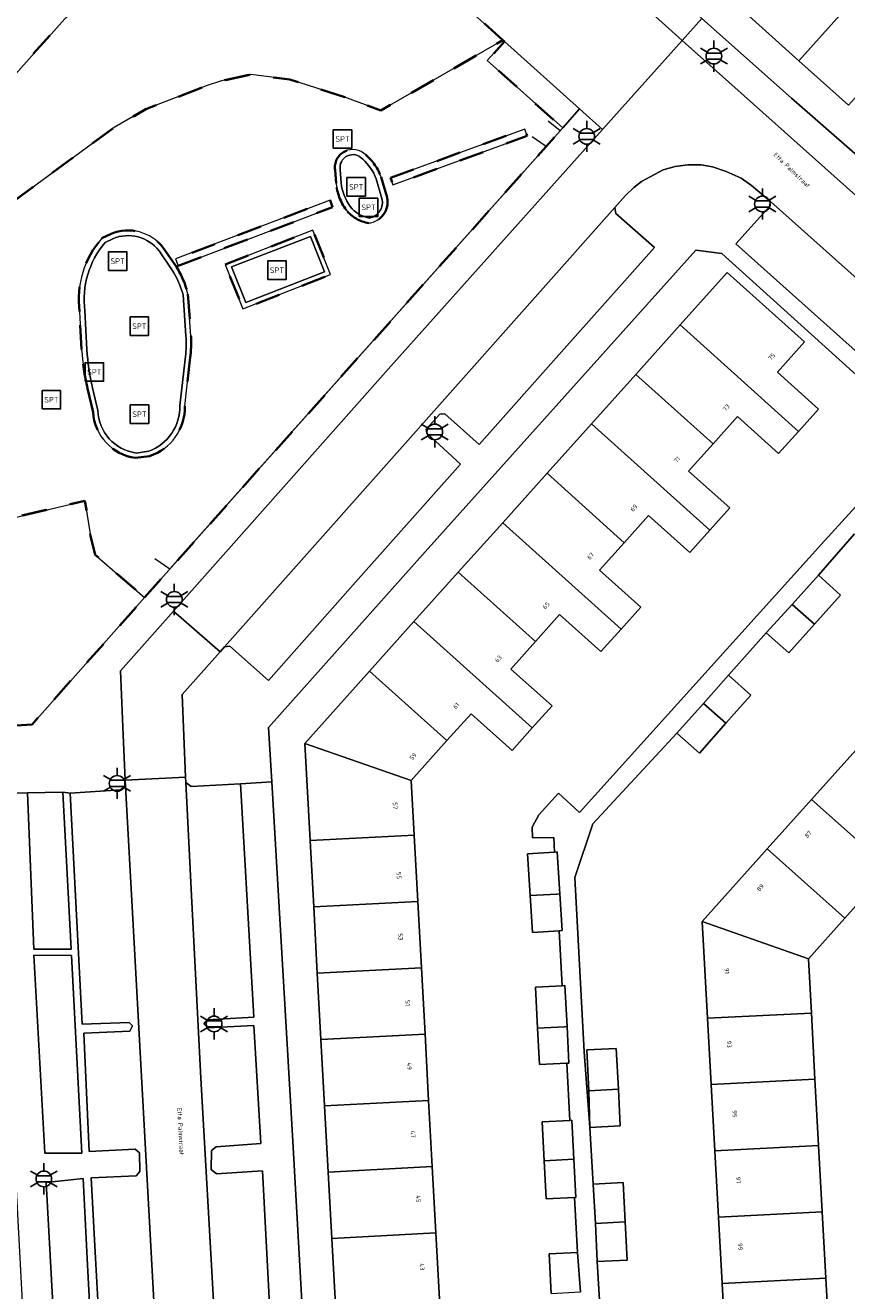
# Model space of a CAD drawing. Extents: x 105780 to 185197, y 477999 to 525027.
# Tile 116 of 562: x 106457 to 106523, y 479043 to 479146. Entities that reach past the tile are written whole.
import ezdxf
from ezdxf.enums import TextEntityAlignment as Align

# ---------------------------------------------------------------- set-up
doc = ezdxf.new("R2010")
doc.units = 0
doc.linetypes.add('XX-HIDDEN', pattern=[4, 2, -2])
for name, color, linetype, lineweight in [('B-GV-GR-HAAG_01-G', 252, 'GR-HAAG1', 13), ('B-GV-GR-MATERIAALGRENS-G', 252, 'XX-HIDDEN', 35), ('B-RO-IE-MEUBILAIR_WEGMEUBILAIR-S', 252, 'Continuous', 25), ('B-RO-IE-TERREINAFSCHEIDING_KUNSTMATIG_HEKWERK-G', 252, 'IE-TERREINAFSCHEIDING-KUNSTMATIG', 18), ('B-XX-KG-KADASTRAAL_BEBOUWING-G', 252, 'Continuous', 20), ('B1-WE-OG-BEBOUWING-T18', 7, 'Continuous', 18), ('B1-WE-OG-TERREIN_ERF-GV', 252, 'Continuous', 18), ('B1-WE-OG-TOPOGRAFIE-T18', 10, 'Continuous', 18), ('B1-WE-VH-VERHARDING_ASFALT-GV', 252, 'Continuous', 18), ('B1-WE-VH-VERHARDING_BETONSTRAATSTEEN-GV', 252, 'Continuous', 18), ('B1-WE-VH-VERHARDING_TEGEL-GV', 252, 'Continuous', 18), ('B1-WE-VH-VERHARDING_TEGEL_RUBBER-GV', 252, 'Continuous', 18)]:
    doc.layers.add(name, color=color, linetype=linetype, lineweight=lineweight)
doc.styles.add('NLCS-ISO', font='NLCS-ISO.ttf')
doc.styles.add('NLCS-ISO-M200-T18', font='NLCS-ISO.ttf', dxfattribs={"height": 0.36})
doc.linetypes.add('GR-HAAG1', pattern='A,6,[176,NLCS.shx,S=0.125,R=0,X=0,Y=0],-2', length=8)
doc.linetypes.add('IE-TERREINAFSCHEIDING-KUNSTMATIG', pattern='A,4,[82,NLCS.SHX,S=0.75,R=90,X=0,Y=0],4,-2', length=10)

# ---------------------------------------------------------------- blocks, each defined once
blk = doc.blocks.new('B-SIE-WEG_LICHTMAST-SO')
at = {"ltscale": 0.1}
for p, q in [((0, 1.27), (0, 2.53)), ((-1.1, 0.63), (-2.19, 1.27)), ((1.1, 0.63), (2.19, 1.27)), ((-1.1, -0.63), (-2.19, -1.27)), ((0, -1.27), (0, -2.53)), ((1.1, -0.63), (2.19, -1.27))]:
    blk.add_line(p, q, dxfattribs=at)
at = {"flags": 128}
for points in [[(-1.16, 0.5), (1.16, 0.5)], [(-1.16, -0.5), (1.16, -0.5)]]:
    blk.add_lwpolyline(points, dxfattribs=at)
at = {"ltscale": 0.1}
blk.add_circle((0, 0), 1.27, dxfattribs=at)
at = {"style": 'NLCS-ISO'}
blk.add_attdef('TYPE', text='', height=1.8, dxfattribs=at).set_placement((0, 2.53), align=Align.BOTTOM_CENTER)
blk = doc.blocks.new('SIE-WEG_SPEELTOESTEL-SO')
at = {"flags": 128}
blk.add_lwpolyline([(-0.75, -0.75), (0.75, -0.75), (0.75, 0.75), (-0.75, 0.75)], close=True, dxfattribs=at)
at = {"style": 'NLCS-ISO'}
blk.add_text('SPT', height=0.45, dxfattribs=at).set_placement((0, 0), align=Align.MIDDLE_CENTER)

msp = doc.modelspace()

# ---------------------------------------------------------------- linework, layer by layer
at = {"layer": 'B-GV-GR-HAAG_01-G', "flags": 128}
for points in [[(106456.893, 479083.402), (106457.402, 479070.737), (106460.43, 479070.715), (106459.76, 479083.48)], [(106461.299, 479054.156), (106460.457, 479070.205), (106457.426, 479070.246), (106458.297, 479054.159)], [(106462.58, 479029.764), (106461.748, 479045.607), (106461.406, 479052.117), (106458.425, 479051.797), (106459.628, 479029.583)]]:
    msp.add_lwpolyline(points, close=True, dxfattribs=at)
at = {"layer": 'B-GV-GR-MATERIAALGRENS-G', "flags": 128}
for points in [[(106495.473, 479144.507), (106490.116, 479149.326), (106489.892, 479149.825), (106477.602, 479160.784), (106477.221, 479160.92), (106474.798, 479162.961), (106451.465, 479136.759), (106429.134, 479111.841), (106454.847, 479088.816), (106457.277, 479088.968), (106466.398, 479099.27), (106462.382, 479102.737), (106462.014, 479104.26), (106461.562, 479107.127), (106454.03, 479105.338), (106451.093, 479106.013), (106448.279, 479107.304), (106446.224, 479109.463), (106444.678, 479112.19), (106444.176, 479115.083), (106445.062, 479118.11), (106448.325, 479123.52), (106454.076, 479130.186), (106463.935, 479137.421), (106466.508, 479138.899), (106471.487, 479140.814), (106472.646, 479141.192), (106475.017, 479141.715), (106478.176, 479141.308), (106482.568, 479139.906), (106485.568, 479138.802)], [(106466.398, 479099.27), (106500.317, 479137.377), (106494.199, 479142.859), (106495.604, 479144.389), (106495.473, 479144.507), (106485.568, 479138.802), (106482.568, 479139.906), (106478.176, 479141.308), (106475.017, 479141.715), (106472.646, 479141.192), (106471.487, 479140.814), (106466.508, 479138.899), (106463.935, 479137.421), (106454.076, 479130.186), (106448.325, 479123.52), (106445.062, 479118.11), (106444.176, 479115.083), (106444.678, 479112.19), (106446.224, 479109.463), (106448.279, 479107.304), (106451.093, 479106.013), (106454.03, 479105.338), (106461.562, 479107.127), (106462.014, 479104.26), (106462.382, 479102.737)], [(106486.339, 479133.323), (106497.239, 479137.284), (106497.44, 479136.728), (106486.55, 479132.759)], [(106481.448, 479131.516), (106481.653, 479130.953), (106469.136, 479126.193), (106468.91, 479126.744)], [(106472.939, 479126.296), (106480.053, 479129.07), (106481.49, 479125.477), (106474.381, 479122.696)]]:
    msp.add_lwpolyline(points, close=True, dxfattribs=at)
for points in [[(106481.851, 479133.959, -0.7289215), (106484.336, 479135.183)], [(106484.336, 479135.183, -0.141057), (106485.592, 479133.377)], [(106482.745, 479130.725, -0.1321955), (106481.935, 479132.893)], [(106486.069, 479131.737, -0.4486902), (106484.581, 479129.66)], [(106484.581, 479129.66, -0.1845106), (106482.745, 479130.725)], [(106463.685, 479128.795, -0.3384783), (106467.91, 479127.651)], [(106461.127, 479122.48, -0.2188273), (106462.938, 479128.423)], [(106468.982, 479126.095, -0.0856157), (106469.912, 479123.879)], [(106470.162, 479120.511, -0.0425251), (106470.11, 479118.776)], [(106461.771, 479116.229, -0.0353285), (106461.286, 479119.386)], [(106469.664, 479114.807, -0.3292476), (106466.809, 479110.74)], [(106465.659, 479110.591, -0.3571327), (106462.219, 479114.318)]]:
    msp.add_lwpolyline(points, format="xyb", dxfattribs=at)
for points in [[(106481.935, 479132.893), (106481.851, 479133.959)], [(106485.592, 479133.377), (106486.069, 479131.737)], [(106462.938, 479128.423), (106463.685, 479128.795)], [(106467.91, 479127.651), (106468.982, 479126.095)], [(106469.912, 479123.879), (106470.162, 479120.511)], [(106461.286, 479119.386), (106461.127, 479122.48)], [(106470.11, 479118.776), (106469.664, 479114.807)], [(106462.219, 479114.318), (106461.771, 479116.229)], [(106466.809, 479110.74), (106465.659, 479110.591)]]:
    msp.add_lwpolyline(points, dxfattribs=at)
at = {"layer": 'B-RO-IE-TERREINAFSCHEIDING_KUNSTMATIG_HEKWERK-G', "flags": 128}
for points in [[(106499.13, 479137.952), (106500.122, 479137.158), (106500.317, 479137.377), (106501.688, 479138.918), (106495.604, 479144.389), (106495.473, 479144.507), (106485.568, 479138.802), (106482.568, 479139.906), (106478.176, 479141.308), (106475.017, 479141.715), (106472.646, 479141.192), (106471.487, 479140.814), (106466.508, 479138.899), (106463.935, 479137.421), (106461.138, 479135.361), (106454.076, 479130.186), (106448.325, 479123.52), (106445.062, 479118.11), (106444.176, 479115.083), (106444.678, 479112.19), (106446.224, 479109.463), (106448.279, 479107.304), (106451.093, 479106.013), (106454.03, 479105.338), (106461.562, 479107.127), (106462.014, 479104.26), (106462.382, 479102.737), (106466.398, 479099.27)], [(106467.242, 479102.425), (106468.458, 479101.584), (106498.967, 479135.861), (106497.846, 479136.667)]]:
    msp.add_lwpolyline(points, dxfattribs=at)
at = {"layer": 'B-XX-KG-KADASTRAAL_BEBOUWING-G', "flags": 128}
for points in [[(106528.297, 479152.673), (106526.504, 479154.282), (106523.504, 479150.936), (106521.249, 479152.958), (106515.428, 479146.468), (106519.475, 479142.838)], [(106529.334, 479145.733), (106527.109, 479147.702), (106530.109, 479151.047), (106528.297, 479152.673), (106519.475, 479142.838), (106523.501, 479139.228)], [(106509.842, 479121.385), (106519.453, 479112.748), (106521.075, 479114.555), (106517.749, 479117.551), (106519.935, 479120.007), (106513.662, 479125.645)], [(106509.842, 479121.385), (106506.244, 479117.372), (106512.514, 479111.737), (106514.495, 479113.945), (106517.836, 479110.946), (106519.453, 479112.748)], [(106512.514, 479111.737), (106506.244, 479117.372), (106502.645, 479113.359), (106512.253, 479104.725), (106513.877, 479106.535), (106510.536, 479109.534)], [(106502.645, 479113.359), (106499.047, 479109.346), (106505.313, 479103.715), (106507.284, 479105.91), (106510.625, 479102.911), (106512.253, 479104.725)], [(106505.313, 479103.715), (106499.047, 479109.346), (106495.449, 479105.333), (106505.051, 479096.703), (106506.652, 479098.486), (106503.311, 479101.485)], [(106495.449, 479105.333), (106491.85, 479101.32), (106498.112, 479095.692), (106500.072, 479097.876), (106503.412, 479094.877), (106505.051, 479096.703)], [(106498.112, 479095.692), (106491.85, 479101.32), (106488.252, 479097.307), (106497.851, 479088.68), (106499.454, 479090.466), (106496.113, 479093.465)], [(106521.059, 479101.068), (106518.94, 479098.712), (106520.75, 479097.099), (106522.861, 479099.452)], [(106520.75, 479097.099), (106518.94, 479098.712), (106516.834, 479096.4), (106518.657, 479094.765)], [(106488.252, 479097.307), (106484.653, 479093.294), (106490.93, 479087.652), (106492.897, 479089.839), (106496.214, 479086.857), (106497.851, 479088.68)], [(106484.653, 479093.294), (106479.391, 479087.425), (106488.029, 479084.427), (106490.93, 479087.652)], [(106513.763, 479092.963), (106511.755, 479090.676), (106513.567, 479089.062), (106515.591, 479091.333)], [(106513.567, 479089.062), (106511.755, 479090.676), (106509.586, 479088.264), (106511.407, 479086.64)], [(106488.029, 479084.427), (106479.391, 479087.425), (106479.822, 479079.542), (106488.271, 479079.985)], [(106524.113, 479086.886), (106520.514, 479082.873), (106526.81, 479077.264), (106530.407, 479081.279)], [(106520.514, 479082.873), (106516.915, 479078.86), (106523.214, 479073.249), (106526.81, 479077.264)], [(106488.271, 479079.985), (106479.822, 479079.542), (106480.117, 479074.161), (106488.563, 479074.604)], [(106499.656, 479078.606), (106497.465, 479078.463), (106497.685, 479075.082), (106499.853, 479075.196), (106500.081, 479075.208), (106499.859, 479078.619)], [(106516.915, 479078.86), (106511.628, 479072.965), (106520.252, 479069.942), (106523.214, 479073.249)], [(106488.563, 479074.604), (106480.117, 479074.161), (106480.412, 479068.778), (106488.856, 479069.221)], [(106500.081, 479075.208), (106499.853, 479075.196), (106497.685, 479075.082), (106497.88, 479072.085), (106500.024, 479072.225), (106500.274, 479072.241)], [(106520.252, 479069.942), (106511.628, 479072.965), (106512.061, 479065.121), (106520.492, 479065.545)], [(106488.856, 479069.221), (106480.412, 479068.778), (106480.706, 479063.397), (106489.148, 479063.84)], [(106500.281, 479067.756), (106498.106, 479067.644), (106498.276, 479064.319), (106500.472, 479064.435), (106500.672, 479064.445), (106500.502, 479067.767)], [(106520.492, 479065.545), (106512.061, 479065.121), (106512.357, 479059.738), (106520.786, 479060.162)], [(106500.672, 479064.445), (106500.472, 479064.435), (106498.276, 479064.319), (106498.427, 479061.361), (106500.643, 479061.475), (106500.823, 479061.484)], [(106489.148, 479063.84), (106480.706, 479063.397), (106481.001, 479058.015), (106489.441, 479058.457)], [(106502.44, 479059.24), (106504.837, 479059.361), (106504.669, 479062.674), (106502.272, 479062.553)], [(106520.786, 479060.162), (106512.357, 479059.738), (106512.654, 479054.357), (106521.08, 479054.78)], [(106504.837, 479059.361), (106502.44, 479059.24), (106502.517, 479056.256), (106504.989, 479056.382)], [(106489.441, 479058.457), (106481.001, 479058.015), (106481.296, 479052.632), (106489.734, 479053.075)], [(106500.911, 479056.833), (106498.663, 479056.718), (106498.824, 479053.552), (106501.22, 479053.678), (106501.059, 479056.841)], [(106521.08, 479054.78), (106512.654, 479054.357), (106512.951, 479048.975), (106521.374, 479049.398)], [(106489.734, 479053.075), (106481.296, 479052.632), (106481.59, 479047.251), (106490.026, 479047.693)], [(106501.22, 479053.678), (106498.824, 479053.552), (106498.982, 479050.46), (106501.271, 479050.578), (106501.378, 479050.583)], [(106502.794, 479051.665), (106502.977, 479048.474), (106505.385, 479048.595), (106505.223, 479051.788)], [(106521.374, 479049.398), (106512.951, 479048.975), (106513.248, 479043.593), (106521.668, 479044.017)], [(106490.026, 479047.693), (106481.59, 479047.251), (106481.885, 479041.869), (106490.319, 479042.311)], [(106505.385, 479048.595), (106502.977, 479048.474), (106503.123, 479045.374), (106505.543, 479045.496)], [(106501.529, 479046.109), (106499.21, 479045.991), (106499.373, 479042.785), (106501.751, 479042.91)], [(106521.668, 479044.017), (106513.248, 479043.593), (106513.544, 479038.212), (106521.962, 479038.635)]]:
    msp.add_lwpolyline(points, close=True, dxfattribs=at)
at = {"layer": 'B1-WE-OG-TERREIN_ERF-GV', "flags": 128}
for points in [[(106523.501, 479139.228), (106519.475, 479142.838), (106515.428, 479146.468), (106511.375, 479150.104), (106507.324, 479153.736), (106503.287, 479157.357), (106499.24, 479160.987), (106495.193, 479164.617), (106491.001, 479168.377), (106492.824, 479170.421), (106488.741, 479174.103), (106487.729, 479173.353), (106487.385, 479172.99), (106486.935, 479172.405), (106486.649, 479171.711), (106486.53, 479170.829), (106486.484, 479169.863), (106486.795, 479168.858), (106487.386, 479167.937), (106491.546, 479164.153), (106511.606, 479146.271), (106518.876, 479139.79), (106526.59, 479133.045)], [(106499.373, 479042.785), (106499.21, 479045.991), (106501.529, 479046.109), (106501.271, 479050.578), (106498.982, 479050.46), (106498.824, 479053.552), (106498.663, 479056.718), (106500.911, 479056.833), (106500.643, 479061.475), (106498.427, 479061.361), (106498.276, 479064.319), (106498.106, 479067.644), (106500.281, 479067.756), (106500.024, 479072.225), (106497.88, 479072.085), (106497.685, 479075.082), (106497.465, 479078.463), (106499.656, 479078.606), (106499.612, 479079.79), (106497.864, 479079.753), (106497.836, 479080.637), (106498.391, 479081.631), (106499.976, 479083.399), (106501.684, 479081.831), (106521.558, 479103.861), (106529.453, 479112.524), (106513.223, 479127.2), (106511.115, 479127.449), (106489.153, 479102.964), (106476.463, 479088.721), (106476.722, 479084.297), (106478.403, 479055.604), (106479.837, 479030.119)], [(106481.885, 479041.869), (106481.59, 479047.251), (106481.296, 479052.632), (106481.001, 479058.015), (106480.706, 479063.397), (106480.412, 479068.778), (106480.117, 479074.161), (106479.822, 479079.542), (106479.391, 479087.425), (106484.653, 479093.294), (106488.252, 479097.307), (106491.85, 479101.32), (106495.449, 479105.333), (106499.047, 479109.346), (106502.645, 479113.359), (106506.244, 479117.372), (106509.842, 479121.385), (106513.662, 479125.645), (106519.935, 479120.007), (106517.749, 479117.551), (106521.075, 479114.555), (106519.453, 479112.748), (106517.836, 479110.946), (106514.495, 479113.945), (106512.514, 479111.737), (106510.536, 479109.534), (106513.877, 479106.535), (106512.253, 479104.725), (106510.625, 479102.911), (106507.284, 479105.91), (106505.313, 479103.715), (106503.311, 479101.485), (106506.652, 479098.486), (106505.051, 479096.703), (106503.412, 479094.877), (106500.072, 479097.876), (106498.112, 479095.692), (106496.113, 479093.465), (106499.454, 479090.466), (106497.851, 479088.68), (106496.214, 479086.857), (106492.897, 479089.839), (106490.93, 479087.652), (106488.029, 479084.427), (106488.271, 479079.985), (106488.563, 479074.604), (106488.856, 479069.221), (106489.148, 479063.84), (106489.441, 479058.457), (106489.734, 479053.075), (106490.026, 479047.693), (106490.319, 479042.311)], [(106524.004, 479104.422), (106521.059, 479101.068), (106522.861, 479099.452), (106520.75, 479097.099), (106518.657, 479094.765), (106516.834, 479096.4), (106513.763, 479092.963), (106515.591, 479091.333), (106513.567, 479089.062), (106511.407, 479086.64), (106509.586, 479088.264), (106502.777, 479080.908), (106501.315, 479076.551), (106502.059, 479062.383), (106502.517, 479056.256), (106502.794, 479051.665), (106505.223, 479051.788), (106505.385, 479048.595), (106505.543, 479045.496), (106503.123, 479045.374), (106503.375, 479040.881)], [(106513.544, 479038.212), (106513.248, 479043.593), (106512.951, 479048.975), (106512.654, 479054.357), (106512.357, 479059.738), (106512.061, 479065.121), (106511.628, 479072.965), (106516.915, 479078.86), (106520.514, 479082.873), (106524.113, 479086.886)], [(106526.81, 479077.264), (106523.214, 479073.249), (106520.252, 479069.942), (106520.492, 479065.545), (106520.786, 479060.162), (106521.08, 479054.78), (106521.374, 479049.398), (106521.668, 479044.017), (106521.962, 479038.635)]]:
    msp.add_lwpolyline(points, dxfattribs=at)
msp.add_lwpolyline([(106502.517, 479056.256), (106502.44, 479059.24), (106502.272, 479062.553), (106504.669, 479062.674), (106504.837, 479059.361), (106504.989, 479056.382)], close=True, dxfattribs=at)
at = {"layer": 'B1-WE-VH-VERHARDING_ASFALT-GV', "flags": 128}
for points in [[(106544.739, 479113.479), (106510.016, 479144.487), (106503.552, 479137.252), (106486.382, 479118.033), (106468.747, 479098.172), (106472.521, 479094.864), (106472.871, 479095.259), (106504.554, 479130.924), (106505.425, 479131.896), (106506.078, 479132.542), (106506.709, 479133.038), (106508.458, 479133.97), (106509.446, 479134.24), (106510.481, 479134.375), (106511.543, 479134.374), (106512.485, 479134.22), (106513.578, 479133.837), (106514.807, 479133.295), (106515.645, 479132.711), (106517.171, 479131.419), (106525.201, 479124.233)], [(106473.145, 479021.262), (106471.792, 479045.536), (106470.972, 479060.251), (106470.242, 479074.533), (106469.746, 479084.253), (106469.726, 479084.675), (106464.819, 479084.446), (106464.846, 479083.955), (106465.467, 479072.69), (106468.318, 479020.994)]]:
    msp.add_lwpolyline(points, dxfattribs=at)
at = {"layer": 'B1-WE-VH-VERHARDING_BETONSTRAATSTEEN-GV'}
for points in [[(106484.336, 479135.183, 0.7289215), (106481.851, 479133.959)], [(106482.275, 479133.966, -0.7764355), (106484.101, 479134.837)], [(106485.592, 479133.377, 0.141057), (106484.336, 479135.183)], [(106484.101, 479134.837, -0.121954), (106485.182, 479133.26)], [(106481.935, 479132.893, 0.1321955), (106482.745, 479130.725)], [(106483.08, 479130.993, -0.1213366), (106482.341, 479132.92)], [(106484.666, 479130.068, -0.1853315), (106483.08, 479130.993)], [(106484.581, 479129.66, 0.4486902), (106486.069, 479131.737)], [(106485.659, 479131.659, -0.419322), (106484.666, 479130.068)], [(106482.745, 479130.725, 0.1845106), (106484.581, 479129.66)], [(106467.91, 479127.651, 0.3384783), (106463.685, 479128.795)], [(106462.938, 479128.423, 0.2188273), (106461.127, 479122.48)], [(106461.558, 479122.531, -0.2144302), (106463.194, 479128.07)], [(106463.827, 479128.39, -0.3416838), (106467.569, 479127.406)], [(106468.634, 479125.846, -0.0669614), (106469.52, 479123.838)], [(106469.912, 479123.879, 0.0856157), (106468.982, 479126.095)], [(106469.758, 479120.493, -0.041508), (106469.713, 479118.826)], [(106470.11, 479118.776, 0.0425251), (106470.162, 479120.511)], [(106461.286, 479119.386, 0.0353285), (106461.771, 479116.229)], [(106462.175, 479116.287, -0.0405404), (106461.713, 479119.395)], [(106465.71, 479110.989, -0.3614506), (106462.603, 479114.448)], [(106469.26, 479114.864, -0.3236646), (106466.735, 479111.14)], [(106466.809, 479110.74, 0.3292476), (106469.664, 479114.807)], [(106462.219, 479114.318, 0.3571327), (106465.659, 479110.591)]]:
    msp.add_lwpolyline(points, format="xyb", dxfattribs=at)
at = {"layer": 'B1-WE-VH-VERHARDING_BETONSTRAATSTEEN-GV', "flags": 128}
for points in [[(106481.851, 479133.959), (106481.935, 479132.893)], [(106482.341, 479132.92), (106482.275, 479133.966)], [(106485.182, 479133.26), (106485.659, 479131.659)], [(106486.069, 479131.737), (106485.592, 479133.377)], [(106463.685, 479128.795), (106462.938, 479128.423)], [(106463.194, 479128.07), (106463.827, 479128.39)], [(106467.569, 479127.406), (106468.634, 479125.846)], [(106468.982, 479126.095), (106467.91, 479127.651)], [(106469.52, 479123.838), (106469.758, 479120.493)], [(106470.162, 479120.511), (106469.912, 479123.879)], [(106461.127, 479122.48), (106461.286, 479119.386)], [(106461.713, 479119.395), (106461.558, 479122.531)], [(106469.713, 479118.826), (106469.26, 479114.864)], [(106469.664, 479114.807), (106470.11, 479118.776)], [(106461.771, 479116.229), (106462.219, 479114.318)], [(106462.603, 479114.448), (106462.175, 479116.287)], [(106465.659, 479110.591), (106466.809, 479110.74)], [(106466.735, 479111.14), (106465.71, 479110.989)], [(106468.318, 479020.994), (106465.467, 479072.69), (106464.846, 479083.955), (106464.45, 479083.658), (106460.374, 479083.396), (106461.342, 479064.63), (106465.14, 479064.769), (106465.42, 479064.5), (106465.198, 479064.065), (106461.47, 479063.92), (106461.897, 479054.307), (106465.643, 479054.493), (106465.974, 479054.196), (106466.017, 479052.684), (106465.712, 479052.343), (106462.073, 479052.174), (106462.425, 479045.646), (106462.713, 479040.302)], [(106476.585, 479040.865), (106475.954, 479052.747), (106472.233, 479052.484), (106471.8, 479052.834), (106471.823, 479054.399), (106472.201, 479054.675), (106475.824, 479054.952), (106475.27, 479064.527), (106471.535, 479064.333), (106471.192, 479064.678), (106471.479, 479064.998), (106475.272, 479065.216), (106475.081, 479068.515), (106474.176, 479084.151), (106470.187, 479083.923), (106469.746, 479084.253), (106470.242, 479074.533), (106470.972, 479060.251), (106471.792, 479045.536), (106473.145, 479021.262)]]:
    msp.add_lwpolyline(points, dxfattribs=at)
for points in [[(106489.303, 479112.618), (106489.247, 479112.929), (106490.341, 479114.149), (106490.762, 479114.182), (106493.532, 479111.699), (106500.437, 479119.444), (106507.779, 479127.679), (106504.64, 479130.437), (106504.554, 479130.924), (106472.871, 479095.259), (106473.31, 479095.313), (106476.451, 479092.535), (106483.737, 479100.743), (106492.028, 479110.083)], [(106517.171, 479131.419), (106517.096, 479131.001), (106514.371, 479127.961), (106530.179, 479113.813), (106532.57, 479116.481), (106533.05, 479116.517), (106534.206, 479115.498), (106534.186, 479114.976), (106531.833, 479112.33), (106539.801, 479105.078), (106549.242, 479096.598), (106551.972, 479099.707), (106552.493, 479099.706), (106543.321, 479107.958), (106531.128, 479118.929), (106525.201, 479124.233)], [(106469.444, 479091.394), (106472.521, 479094.864), (106468.747, 479098.172), (106464.442, 479093.323), (106464.663, 479088.129), (106464.819, 479084.446), (106469.726, 479084.675)]]:
    msp.add_lwpolyline(points, close=True, dxfattribs=at)
at = {"layer": 'B1-WE-VH-VERHARDING_TEGEL-GV', "flags": 128}
for points in [[(106486.935, 479172.405), (106484.295, 479171.209), (106484.274, 479171.099), (106484.219, 479170.123), (106484.312, 479169.145), (106484.509, 479168.536), (106484.643, 479168.121), (106485.158, 479167.156), (106485.724, 479166.332), (106497.004, 479156.222), (106510.016, 479144.487), (106511.606, 479146.271), (106491.546, 479164.153), (106487.386, 479167.937), (106486.795, 479168.858), (106486.484, 479169.863), (106486.53, 479170.829), (106486.649, 479171.711)], [(106497.004, 479156.222), (106493.795, 479152.517), (106493.133, 479152.942), (106492.751, 479152.912), (106492.545, 479152.689), (106489.892, 479149.825), (106490.116, 479149.326), (106495.473, 479144.507), (106495.604, 479144.389), (106501.688, 479138.918), (106503.552, 479137.252), (106510.016, 479144.487)], [(106564.679, 479098.741), (106538.112, 479122.457), (106538.502, 479122.891), (106537.943, 479123.392), (106534.529, 479126.475), (106530.848, 479129.801), (106527.434, 479132.884), (106526.886, 479133.375), (106526.59, 479133.045), (106518.876, 479139.79), (106511.606, 479146.271), (106510.016, 479144.487), (106544.739, 479113.479), (106572.051, 479088.909), (106615.772, 479049.86), (106617.996, 479050.966), (106595.746, 479070.768), (106596.228, 479071.305), (106595.638, 479071.834), (106592.215, 479074.907), (106588.514, 479078.232), (106585.091, 479081.305), (106584.483, 479081.849), (106584.027, 479081.345)], [(106495.604, 479144.389), (106494.199, 479142.859), (106500.317, 479137.377), (106501.688, 479138.918)], [(106503.552, 479137.252), (106501.688, 479138.918), (106500.317, 479137.377), (106466.398, 479099.27), (106457.277, 479088.968), (106454.847, 479088.816), (106453.076, 479086.904), (106453.922, 479086.12), (106454.043, 479084.796), (106454.076, 479083.325), (106456.893, 479083.402), (106459.76, 479083.48), (106460.374, 479083.396), (106464.45, 479083.658), (106464.846, 479083.955), (106464.819, 479084.446), (106464.663, 479088.129), (106464.442, 479093.323), (106468.747, 479098.172), (106486.382, 479118.033)], [(106486.339, 479133.323), (106486.55, 479132.759), (106497.44, 479136.728), (106497.239, 479137.284)], [(106481.448, 479131.516), (106468.91, 479126.744), (106469.136, 479126.193), (106481.653, 479130.953)], [(106480.053, 479129.07), (106472.939, 479126.296), (106474.381, 479122.696), (106481.49, 479125.477)], [(106473.45, 479126.095), (106479.85, 479128.555), (106480.984, 479125.713), (106474.607, 479123.221)], [(106458.297, 479054.159), (106457.426, 479070.246), (106460.457, 479070.205), (106461.299, 479054.156)], [(106458.425, 479051.797), (106461.406, 479052.117), (106461.748, 479045.607), (106462.58, 479029.764), (106459.628, 479029.583)]]:
    msp.add_lwpolyline(points, close=True, dxfattribs=at)
for points in [[(106457.08, 479148.437), (106454.554, 479145.639), (106455.069, 479145.121), (106455.312, 479144.902), (106447.452, 479136.136), (106416.823, 479101.974), (106397.804, 479080.669), (106394.51, 479076.924), (106397.284, 479074.368), (106397.191, 479076.241), (106408.923, 479089.491), (106411.078, 479091.924), (106412.083, 479092.962), (106412.089, 479092.968), (106413.695, 479094.761), (106419.678, 479101.519), (106426.432, 479108.93), (106428.469, 479109.081), (106448.961, 479090.716), (106453.076, 479086.904), (106454.847, 479088.816), (106429.134, 479111.841), (106451.465, 479136.759), (106474.798, 479162.961)], [(106530.179, 479113.813), (106514.371, 479127.961), (106517.096, 479131.001), (106517.171, 479131.419), (106515.645, 479132.711), (106514.807, 479133.295), (106513.578, 479133.837), (106512.485, 479134.22), (106511.543, 479134.374), (106510.481, 479134.375), (106509.446, 479134.24), (106508.458, 479133.97), (106506.709, 479133.038), (106506.078, 479132.542), (106505.425, 479131.896), (106504.554, 479130.924), (106504.64, 479130.437), (106507.779, 479127.679), (106500.437, 479119.444), (106493.532, 479111.699), (106490.762, 479114.182), (106490.341, 479114.149), (106489.247, 479112.929), (106489.303, 479112.618), (106492.028, 479110.083), (106483.737, 479100.743), (106476.451, 479092.535), (106473.31, 479095.313), (106472.871, 479095.259), (106472.521, 479094.864), (106469.444, 479091.394), (106469.726, 479084.675), (106469.746, 479084.253), (106470.187, 479083.923), (106474.176, 479084.151), (106476.722, 479084.297), (106476.463, 479088.721), (106489.153, 479102.964), (106511.115, 479127.449), (106513.223, 479127.2), (106529.453, 479112.524)], [(106529.453, 479112.524), (106521.558, 479103.861), (106501.684, 479081.831), (106499.976, 479083.399), (106498.391, 479081.631), (106497.836, 479080.637), (106497.864, 479079.753), (106499.612, 479079.79), (106499.656, 479078.606), (106499.859, 479078.619), (106500.081, 479075.208), (106500.274, 479072.241), (106500.024, 479072.225), (106500.281, 479067.756), (106500.502, 479067.767), (106500.672, 479064.445), (106500.823, 479061.484), (106500.643, 479061.475), (106500.911, 479056.833), (106501.059, 479056.841), (106501.22, 479053.678), (106501.378, 479050.583), (106501.271, 479050.578), (106501.529, 479046.109), (106501.751, 479042.91)], [(106503.375, 479040.881), (106503.123, 479045.374), (106502.977, 479048.474), (106502.794, 479051.665), (106502.517, 479056.256), (106502.059, 479062.383), (106501.315, 479076.551), (106502.777, 479080.908), (106509.586, 479088.264), (106511.755, 479090.676), (106513.763, 479092.963), (106516.834, 479096.4), (106518.94, 479098.712), (106521.059, 479101.068), (106524.004, 479104.422)], [(106479.837, 479030.119), (106478.403, 479055.604), (106476.722, 479084.297), (106474.176, 479084.151), (106475.081, 479068.515), (106475.272, 479065.216), (106471.479, 479064.998), (106471.192, 479064.678), (106471.535, 479064.333), (106475.27, 479064.527), (106475.824, 479054.952), (106472.201, 479054.675), (106471.823, 479054.399), (106471.8, 479052.834), (106472.233, 479052.484), (106475.954, 479052.747), (106476.585, 479040.865)], [(106462.713, 479040.302), (106462.425, 479045.646), (106462.073, 479052.174), (106465.712, 479052.343), (106466.017, 479052.684), (106465.974, 479054.196), (106465.643, 479054.493), (106461.897, 479054.307), (106461.47, 479063.92), (106465.198, 479064.065), (106465.42, 479064.5), (106465.14, 479064.769), (106461.342, 479064.63), (106460.374, 479083.396), (106459.76, 479083.48), (106460.43, 479070.715), (106457.402, 479070.737), (106456.893, 479083.402), (106454.076, 479083.325), (106454.104, 479082.1), (106455.988, 479051.25), (106457.644, 479019.75)]]:
    msp.add_lwpolyline(points, dxfattribs=at)
at = {"layer": 'B1-WE-VH-VERHARDING_TEGEL_RUBBER-GV'}
for points in [[(106484.101, 479134.837, 0.7764355), (106482.275, 479133.966)], [(106485.182, 479133.26, 0.121954), (106484.101, 479134.837)], [(106482.341, 479132.92, 0.1213366), (106483.08, 479130.993)], [(106483.08, 479130.993, 0.1853315), (106484.666, 479130.068)], [(106484.666, 479130.068, 0.419322), (106485.659, 479131.659)], [(106463.194, 479128.07, 0.2144302), (106461.558, 479122.531)], [(106467.569, 479127.406, 0.3416838), (106463.827, 479128.39)], [(106469.52, 479123.838, 0.0669614), (106468.634, 479125.846)], [(106469.713, 479118.826, 0.041508), (106469.758, 479120.493)], [(106461.713, 479119.395, 0.0405404), (106462.175, 479116.287)], [(106462.603, 479114.448, 0.3614506), (106465.71, 479110.989)], [(106466.735, 479111.14, 0.3236646), (106469.26, 479114.864)]]:
    msp.add_lwpolyline(points, format="xyb", dxfattribs=at)
at = {"layer": 'B1-WE-VH-VERHARDING_TEGEL_RUBBER-GV', "flags": 128}
for points in [[(106482.275, 479133.966), (106482.341, 479132.92)], [(106485.659, 479131.659), (106485.182, 479133.26)], [(106463.827, 479128.39), (106463.194, 479128.07)], [(106468.634, 479125.846), (106467.569, 479127.406)], [(106469.758, 479120.493), (106469.52, 479123.838)], [(106461.558, 479122.531), (106461.713, 479119.395)], [(106469.26, 479114.864), (106469.713, 479118.826)], [(106462.175, 479116.287), (106462.603, 479114.448)], [(106465.71, 479110.989), (106466.735, 479111.14)]]:
    msp.add_lwpolyline(points, dxfattribs=at)
msp.add_lwpolyline([(106480.984, 479125.713), (106479.85, 479128.555), (106473.45, 479126.095), (106474.607, 479123.221)], close=True, dxfattribs=at)

# ---------------------------------------------------------------- block references
at = {"layer": 'B-RO-IE-MEUBILAIR_WEGMEUBILAIR-S', "xscale": 0.5, "yscale": 0.5, "zscale": 0.5}
for p in [(106512.581, 479143.207), (106502.268, 479136.693), (106516.52, 479131.211), (106489.944, 479112.708), (106468.812, 479099.112), (106464.172, 479084.18), (106472.034, 479064.66), (106458.225, 479052.083)]:
    msp.add_blockref('B-SIE-WEG_LICHTMAST-SO', p, dxfattribs=at)
at = {"layer": 'B-RO-IE-MEUBILAIR_WEGMEUBILAIR-S'}
for p in [(106482.456, 479136.483), (106483.569, 479132.594), (106484.565, 479130.934), (106464.21, 479126.57), (106477.137, 479125.83), (106465.975, 479121.287), (106462.321, 479117.567), (106458.839, 479115.318), (106465.98, 479114.144)]:
    msp.add_blockref('SIE-WEG_SPEELTOESTEL-SO', p, dxfattribs=at)

# ---------------------------------------------------------------- texts
at = {"layer": 'B1-WE-OG-BEBOUWING-T18', "style": 'NLCS-ISO-M200-T18'}
for s, rotation, p in [('75', 48.1, (106517.273, 479118.806)), ('73', 48.1, (106513.579, 479114.686)), ('71', 48.1, (106509.596, 479110.454)), ('69', 48.1, (106506.087, 479106.54)), ('67', 48.1, (106502.577, 479102.627)), ('65', 48.1, (106498.975, 479098.611)), ('63', 48.1, (106495.096, 479094.286)), ('61', 48.1, (106491.679, 479090.475)), ('59', 48.1, (106488.18, 479086.367)), ('57', 273.1, (106486.725, 479082.364)), ('87', 48.1, (106520.232, 479080.043)), ('55', 273.1, (106487.034, 479076.701)), ('89', 48.1, (106516.353, 479075.718)), ('53', 273.1, (106487.168, 479071.721)), ('91', 273.1, (106513.639, 479068.961)), ('51', 273.1, (106487.738, 479066.349)), ('93', 273.1, (106513.825, 479063.014)), ('49', 273.1, (106487.879, 479061.231)), ('95', 273.1, (106514.273, 479057.358)), ('47', 273.1, (106488.181, 479055.706)), ('97', 273.1, (106514.567, 479051.972)), ('45', 273.1, (106488.606, 479050.465)), ('99', 273.1, (106514.723, 479046.577)), ('43', 273.1, (106488.908, 479044.94))]:
    msp.add_text(s, height=0.36, rotation=rotation, dxfattribs=at).set_placement(p, align=Align.MIDDLE)
at = {"layer": 'B1-WE-OG-TOPOGRAFIE-T18', "style": 'NLCS-ISO-M200-T18'}
for rotation, p in [(316.2, (106518.911, 479133.958)), (272.9, (106469.33, 479055.932))]:
    msp.add_text('Etta Palmstraat', height=0.36, rotation=rotation, dxfattribs=at).set_placement(p, align=Align.MIDDLE)

doc.saveas('drawing.dxf')
